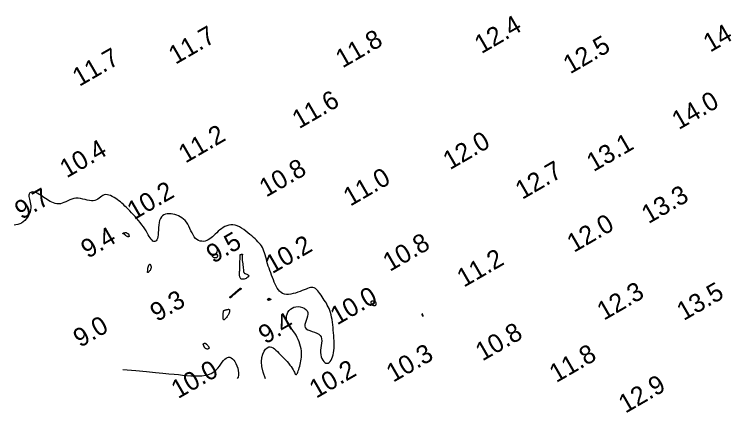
# Model space of a CAD drawing. Extents: x 3024098 to 3056816, y 418252 to 509144.
# Drawn here: x 3039736.7 to 3039928.7, y 418658.9 to 418766.6 of the extents above; entities that cross this region are included whole.
import ezdxf

# ---------------------------------------------------------------- set-up
doc = ezdxf.new("R2010")
doc.units = 0
doc.layers.add('V-CHAN-CONT-EL10', color=7, linetype='Continuous')
doc.layers.add('V-TOPO-SOUN-0911', color=7, linetype='Continuous')

msp = doc.modelspace()

# ---------------------------------------------------------------- linework, layer by layer
at = {"layer": 'V-CHAN-CONT-EL10'}
for points in [[(3039804.66, 418668.08), (3039804.01, 418669.81), (3039803.66, 418671.34), (3039803.54, 418672.66), (3039803.63, 418673.79), (3039803.87, 418674.73), (3039804.22, 418675.48), (3039804.63, 418676.05), (3039805.07, 418676.44), (3039805.49, 418676.65), (3039805.89, 418676.71), (3039806.28, 418676.64), (3039806.66, 418676.45), (3039807.05, 418676.17), (3039807.43, 418675.82), (3039807.83, 418675.42), (3039808.25, 418674.98), (3039808.68, 418674.53), (3039809.13, 418674.07), (3039809.58, 418673.61), (3039810.02, 418673.15), (3039810.45, 418672.68), (3039810.86, 418672.23), (3039811.23, 418671.77), (3039811.56, 418671.33), (3039811.83, 418670.91), (3039812.06, 418670.5), (3039812.26, 418670.14), (3039812.42, 418669.81), (3039812.56, 418669.54), (3039812.68, 418669.34), (3039812.79, 418669.22), (3039812.9, 418669.18), (3039813.01, 418669.23), (3039813.13, 418669.38), (3039813.25, 418669.59), (3039813.37, 418669.88), (3039813.49, 418670.22), (3039813.61, 418670.6), (3039813.74, 418671.02), (3039813.86, 418671.46), (3039813.98, 418671.92), (3039814.09, 418672.39), (3039814.19, 418672.88), (3039814.27, 418673.38), (3039814.33, 418673.9), (3039814.35, 418674.43), (3039814.35, 418674.99), (3039814.31, 418675.57), (3039814.22, 418676.17), (3039814.1, 418676.79), (3039813.93, 418677.41), (3039813.72, 418678.03), (3039813.49, 418678.64), (3039813.21, 418679.24), (3039812.91, 418679.81), (3039812.58, 418680.36), (3039812.23, 418680.86), (3039811.87, 418681.34), (3039811.51, 418681.79), (3039811.17, 418682.24), (3039810.87, 418682.67), (3039810.61, 418683.11), (3039810.41, 418683.57), (3039810.3, 418684.04), (3039810.27, 418684.54), (3039810.32, 418685.05), (3039810.46, 418685.56), (3039810.69, 418686.04), (3039810.98, 418686.49), (3039811.35, 418686.88), (3039811.79, 418687.19), (3039812.29, 418687.42), (3039812.85, 418687.55), (3039813.44, 418687.58), (3039814.03, 418687.51), (3039814.6, 418687.35), (3039815.11, 418687.12), (3039815.54, 418686.81), (3039815.86, 418686.43), (3039816.04, 418685.98), (3039816.07, 418685.48), (3039815.97, 418684.95), (3039815.79, 418684.39), (3039815.59, 418683.83), (3039815.39, 418683.28), (3039815.26, 418682.76), (3039815.23, 418682.29), (3039815.34, 418681.89), (3039815.64, 418681.56), (3039816.08, 418681.3), (3039816.63, 418681.07), (3039817.24, 418680.86), (3039817.87, 418680.66), (3039818.46, 418680.42), (3039818.99, 418680.14), (3039819.4, 418679.79), (3039819.65, 418679.36), (3039819.78, 418678.85), (3039819.81, 418678.29), (3039819.77, 418677.68), (3039819.68, 418677.05), (3039819.59, 418676.4), (3039819.52, 418675.76), (3039819.5, 418675.13), (3039819.55, 418674.54), (3039819.67, 418673.99), (3039819.85, 418673.5), (3039820.08, 418673.07), (3039820.35, 418672.72), (3039820.64, 418672.46), (3039820.94, 418672.29), (3039821.24, 418672.23), (3039821.54, 418672.29), (3039821.82, 418672.46), (3039822.09, 418672.73), (3039822.34, 418673.07), (3039822.56, 418673.5), (3039822.75, 418673.98), (3039822.91, 418674.52), (3039823.04, 418675.09), (3039823.12, 418675.7), (3039823.17, 418676.32), (3039823.19, 418676.97), (3039823.19, 418677.65), (3039823.16, 418678.33), (3039823.12, 418679.03), (3039823.06, 418679.75), (3039823, 418680.47), (3039822.94, 418681.2), (3039822.87, 418681.92), (3039822.79, 418682.64), (3039822.7, 418683.35), (3039822.6, 418684.04), (3039822.48, 418684.71), (3039822.35, 418685.34), (3039822.19, 418685.94), (3039822, 418686.51), (3039821.79, 418687.03), (3039821.57, 418687.53), (3039821.32, 418688), (3039821.06, 418688.46), (3039820.79, 418688.9), (3039820.51, 418689.34), (3039820.22, 418689.78), (3039819.93, 418690.23), (3039819.63, 418690.67), (3039819.33, 418691.1), (3039819.03, 418691.5), (3039818.72, 418691.86), (3039818.41, 418692.18), (3039818.09, 418692.43), (3039817.77, 418692.61), (3039817.45, 418692.72), (3039817.12, 418692.74), (3039816.77, 418692.71), (3039816.4, 418692.62), (3039816, 418692.48), (3039815.57, 418692.31), (3039815.09, 418692.11), (3039814.57, 418691.89), (3039814, 418691.67), (3039813.39, 418691.45), (3039812.76, 418691.24), (3039812.11, 418691.07), (3039811.47, 418690.94), (3039810.85, 418690.86), (3039810.27, 418690.86), (3039809.73, 418690.94), (3039809.25, 418691.12), (3039808.82, 418691.38), (3039808.44, 418691.71), (3039808.1, 418692.12), (3039807.8, 418692.58), (3039807.51, 418693.09), (3039807.25, 418693.64), (3039806.99, 418694.21), (3039806.74, 418694.8), (3039806.49, 418695.41), (3039806.25, 418696.03), (3039806.02, 418696.66), (3039805.79, 418697.29), (3039805.58, 418697.92), (3039805.38, 418698.54), (3039805.19, 418699.17), (3039805.01, 418699.78), (3039804.85, 418700.38), (3039804.69, 418700.97), (3039804.53, 418701.53), (3039804.37, 418702.08), (3039804.19, 418702.6), (3039803.99, 418703.09), (3039803.77, 418703.55), (3039803.52, 418703.97), (3039803.24, 418704.37), (3039802.93, 418704.75), (3039802.58, 418705.12), (3039802.21, 418705.49), (3039801.8, 418705.86), (3039801.37, 418706.25), (3039800.89, 418706.66), (3039800.39, 418707.09), (3039799.86, 418707.54), (3039799.3, 418707.99), (3039798.73, 418708.42), (3039798.15, 418708.82), (3039797.56, 418709.15), (3039796.97, 418709.42), (3039796.38, 418709.61), (3039795.81, 418709.69), (3039795.25, 418709.68), (3039794.7, 418709.59), (3039794.16, 418709.43), (3039793.65, 418709.21), (3039793.16, 418708.94), (3039792.69, 418708.62), (3039792.25, 418708.28), (3039791.83, 418707.92), (3039791.44, 418707.54), (3039791.06, 418707.17), (3039790.69, 418706.8), (3039790.32, 418706.46), (3039789.94, 418706.13), (3039789.56, 418705.85), (3039789.15, 418705.6), (3039788.73, 418705.41), (3039788.29, 418705.28), (3039787.83, 418705.21), (3039787.38, 418705.22), (3039786.94, 418705.29), (3039786.51, 418705.45), (3039786.1, 418705.69), (3039785.72, 418706.02), (3039785.38, 418706.44), (3039785.07, 418706.94), (3039784.77, 418707.49), (3039784.48, 418708.08), (3039784.2, 418708.68), (3039783.91, 418709.28), (3039783.6, 418709.85), (3039783.26, 418710.37), (3039782.89, 418710.84), (3039782.48, 418711.23), (3039782.05, 418711.57), (3039781.59, 418711.86), (3039781.12, 418712.09), (3039780.62, 418712.28), (3039780.12, 418712.43), (3039779.61, 418712.54), (3039779.1, 418712.61), (3039778.59, 418712.64), (3039778.09, 418712.61), (3039777.63, 418712.52), (3039777.19, 418712.37), (3039776.81, 418712.13), (3039776.48, 418711.81), (3039776.21, 418711.39), (3039776.01, 418710.87), (3039775.88, 418710.27), (3039775.79, 418709.61), (3039775.73, 418708.93), (3039775.69, 418708.24), (3039775.65, 418707.58), (3039775.6, 418706.97), (3039775.52, 418706.43), (3039775.41, 418705.98), (3039775.26, 418705.64), (3039775.09, 418705.39), (3039774.89, 418705.23), (3039774.67, 418705.17), (3039774.43, 418705.19), (3039774.19, 418705.3), (3039773.95, 418705.49), (3039773.71, 418705.77), (3039773.46, 418706.12), (3039773.21, 418706.53), (3039772.94, 418706.99), (3039772.66, 418707.49), (3039772.35, 418708.03), (3039772.01, 418708.58), (3039771.64, 418709.15), (3039771.23, 418709.72), (3039770.79, 418710.28), (3039770.33, 418710.84), (3039769.85, 418711.39), (3039769.36, 418711.93), (3039768.87, 418712.45), (3039768.38, 418712.96), (3039767.92, 418713.44), (3039767.47, 418713.9), (3039767.04, 418714.33), (3039766.63, 418714.74), (3039766.22, 418715.14), (3039765.81, 418715.51), (3039765.41, 418715.86), (3039764.99, 418716.2), (3039764.57, 418716.52), (3039764.13, 418716.83), (3039763.68, 418717.11), (3039763.22, 418717.36), (3039762.76, 418717.57), (3039762.31, 418717.72), (3039761.88, 418717.82), (3039761.46, 418717.84), (3039761.06, 418717.79), (3039760.69, 418717.65), (3039760.35, 418717.44), (3039760.01, 418717.19), (3039759.67, 418716.92), (3039759.31, 418716.66), (3039758.94, 418716.43), (3039758.54, 418716.26), (3039758.09, 418716.16), (3039757.59, 418716.15), (3039757.04, 418716.22), (3039756.47, 418716.35), (3039755.87, 418716.49), (3039755.25, 418716.65), (3039754.63, 418716.78), (3039754.01, 418716.86), (3039753.4, 418716.87), (3039752.81, 418716.79), (3039752.25, 418716.63), (3039751.7, 418716.42), (3039751.17, 418716.19), (3039750.66, 418715.94), (3039750.15, 418715.72), (3039749.67, 418715.52), (3039749.19, 418715.39), (3039748.72, 418715.34), (3039748.25, 418715.36), (3039747.8, 418715.45), (3039747.35, 418715.59), (3039746.9, 418715.78), (3039746.46, 418716.01), (3039746.02, 418716.26), (3039745.58, 418716.54), (3039745.15, 418716.83), (3039744.71, 418717.11), (3039744.29, 418717.4), (3039743.87, 418717.67), (3039743.46, 418717.91), (3039743.07, 418718.13), (3039742.7, 418718.31), (3039742.34, 418718.45), (3039742, 418718.53), (3039741.69, 418718.56), (3039741.42, 418718.53), (3039741.17, 418718.46), (3039740.97, 418718.34), (3039740.82, 418718.16), (3039740.71, 418717.95), (3039740.67, 418717.68), (3039740.68, 418717.37), (3039740.73, 418717.02), (3039740.82, 418716.63), (3039740.92, 418716.21), (3039741.02, 418715.76), (3039741.1, 418715.28), (3039741.16, 418714.79), (3039741.16, 418714.28), (3039741.11, 418713.76), (3039740.99, 418713.23), (3039740.82, 418712.71), (3039740.59, 418712.2), (3039740.31, 418711.71), (3039739.98, 418711.26), (3039739.6, 418710.84), (3039739.17, 418710.48), (3039738.7, 418710.16), (3039738.21, 418709.92), (3039737.7, 418709.74), (3039737.19, 418709.64), (3039736.71, 418709.62)], [(3039766.03, 418670.54), (3039769.57, 418670.25), (3039772.5, 418670), (3039774.91, 418669.78), (3039776.89, 418669.59), (3039778.53, 418669.43), (3039779.9, 418669.29), (3039781.1, 418669.17), (3039782.22, 418669.05), (3039783.31, 418668.96), (3039784.4, 418668.88), (3039785.46, 418668.83), (3039786.48, 418668.83), (3039787.46, 418668.89), (3039788.37, 418669.02), (3039789.21, 418669.22), (3039789.97, 418669.52), (3039790.63, 418669.92), (3039791.21, 418670.4), (3039791.71, 418670.93), (3039792.15, 418671.48), (3039792.56, 418672.03), (3039792.92, 418672.55), (3039793.27, 418673.01), (3039793.61, 418673.4), (3039793.96, 418673.67), (3039794.31, 418673.84), (3039794.66, 418673.9), (3039795.01, 418673.86), (3039795.36, 418673.72), (3039795.69, 418673.48), (3039796.02, 418673.13), (3039796.33, 418672.7), (3039796.62, 418672.17), (3039796.88, 418671.57), (3039797.1, 418670.94), (3039797.25, 418670.29), (3039797.33, 418669.65), (3039797.32, 418669.06), (3039797.21, 418668.53), (3039796.97, 418668.1)]]:
    msp.add_lwpolyline(points, dxfattribs=at)
for points in [[(3039766.08, 418707.42), (3039766.15, 418707.45), (3039766.24, 418707.48), (3039766.35, 418707.51), (3039766.47, 418707.53), (3039766.59, 418707.55), (3039766.7, 418707.56), (3039766.8, 418707.57), (3039766.89, 418707.57), (3039766.96, 418707.56), (3039767.02, 418707.54), (3039767.06, 418707.53), (3039767.11, 418707.51), (3039767.15, 418707.49), (3039767.18, 418707.46), (3039767.22, 418707.44), (3039767.27, 418707.42), (3039767.31, 418707.4), (3039767.37, 418707.37), (3039767.42, 418707.34), (3039767.47, 418707.3), (3039767.52, 418707.26), (3039767.58, 418707.2), (3039767.62, 418707.12), (3039767.67, 418707.03), (3039767.7, 418706.93), (3039767.73, 418706.83), (3039767.75, 418706.73), (3039767.76, 418706.63), (3039767.75, 418706.54), (3039767.72, 418706.48), (3039767.67, 418706.43), (3039767.6, 418706.41), (3039767.52, 418706.42), (3039767.42, 418706.45), (3039767.31, 418706.49), (3039767.21, 418706.55), (3039767.1, 418706.61), (3039767, 418706.68), (3039766.91, 418706.74), (3039766.84, 418706.8), (3039766.77, 418706.86), (3039766.72, 418706.91), (3039766.68, 418706.96), (3039766.63, 418707.01), (3039766.58, 418707.05), (3039766.53, 418707.09), (3039766.47, 418707.13), (3039766.4, 418707.16), (3039766.32, 418707.2), (3039766.24, 418707.23), (3039766.17, 418707.26), (3039766.1, 418707.3), (3039766.06, 418707.33), (3039766.04, 418707.36), (3039766.04, 418707.39)], [(3039790.54, 418701.53), (3039790.65, 418701.57), (3039790.78, 418701.6), (3039790.91, 418701.63), (3039791.04, 418701.64), (3039791.16, 418701.65), (3039791.28, 418701.66), (3039791.38, 418701.66), (3039791.46, 418701.65), (3039791.52, 418701.64), (3039791.57, 418701.63), (3039791.6, 418701.62), (3039791.62, 418701.61), (3039791.64, 418701.6), (3039791.65, 418701.58), (3039791.65, 418701.57), (3039791.66, 418701.56), (3039791.66, 418701.55), (3039791.66, 418701.54), (3039791.66, 418701.53), (3039791.66, 418701.5), (3039791.66, 418701.47), (3039791.66, 418701.43), (3039791.65, 418701.38), (3039791.65, 418701.3), (3039791.64, 418701.22), (3039791.62, 418701.14), (3039791.6, 418701.05), (3039791.56, 418700.96), (3039791.51, 418700.88), (3039791.45, 418700.81), (3039791.37, 418700.76), (3039791.27, 418700.73), (3039791.15, 418700.72), (3039791.02, 418700.72), (3039790.9, 418700.74), (3039790.77, 418700.77), (3039790.64, 418700.82), (3039790.53, 418700.87), (3039790.44, 418700.93), (3039790.36, 418701), (3039790.31, 418701.07), (3039790.28, 418701.15), (3039790.27, 418701.22), (3039790.28, 418701.3), (3039790.31, 418701.37), (3039790.37, 418701.43), (3039790.45, 418701.49)], [(3039797.59, 418696.14), (3039797.59, 418696.25), (3039797.59, 418696.37), (3039797.59, 418696.49), (3039797.6, 418696.64), (3039797.61, 418696.82), (3039797.62, 418697.05), (3039797.64, 418697.35), (3039797.65, 418697.7), (3039797.67, 418698.11), (3039797.68, 418698.55), (3039797.7, 418699.01), (3039797.71, 418699.47), (3039797.72, 418699.91), (3039797.73, 418700.31), (3039797.75, 418700.65), (3039797.75, 418700.93), (3039797.76, 418701.14), (3039797.77, 418701.29), (3039797.77, 418701.4), (3039797.77, 418701.47), (3039797.78, 418701.51), (3039797.78, 418701.53), (3039797.78, 418701.55), (3039797.78, 418701.55), (3039797.78, 418701.56), (3039797.79, 418701.57), (3039797.79, 418701.57), (3039797.79, 418701.58), (3039797.79, 418701.58), (3039797.79, 418701.59), (3039797.79, 418701.6), (3039797.79, 418701.6), (3039797.8, 418701.61), (3039797.81, 418701.62), (3039797.82, 418701.63), (3039797.84, 418701.64), (3039797.86, 418701.65), (3039797.9, 418701.67), (3039797.94, 418701.68), (3039798, 418701.69), (3039798.06, 418701.71), (3039798.13, 418701.72), (3039798.19, 418701.73), (3039798.25, 418701.74), (3039798.31, 418701.74), (3039798.35, 418701.73), (3039798.38, 418701.72), (3039798.39, 418701.7), (3039798.38, 418701.67), (3039798.36, 418701.61), (3039798.34, 418701.53), (3039798.32, 418701.4), (3039798.3, 418701.23), (3039798.29, 418701.02), (3039798.29, 418700.74), (3039798.31, 418700.4), (3039798.35, 418700.01), (3039798.4, 418699.6), (3039798.45, 418699.16), (3039798.51, 418698.73), (3039798.56, 418698.31), (3039798.61, 418697.93), (3039798.64, 418697.6), (3039798.67, 418697.33), (3039798.68, 418697.12), (3039798.7, 418696.96), (3039798.72, 418696.84), (3039798.76, 418696.75), (3039798.82, 418696.68), (3039798.9, 418696.62), (3039799.02, 418696.56), (3039799.17, 418696.5), (3039799.35, 418696.43), (3039799.55, 418696.35), (3039799.73, 418696.26), (3039799.89, 418696.16), (3039800.01, 418696.04), (3039800.08, 418695.92), (3039800.07, 418695.79), (3039799.99, 418695.64), (3039799.83, 418695.49), (3039799.62, 418695.35), (3039799.37, 418695.21), (3039799.1, 418695.1), (3039798.82, 418695.01), (3039798.56, 418694.96), (3039798.32, 418694.96), (3039798.13, 418695), (3039797.97, 418695.1), (3039797.85, 418695.22), (3039797.76, 418695.37), (3039797.69, 418695.53), (3039797.65, 418695.7), (3039797.62, 418695.86), (3039797.6, 418696.01)], [(3039772.86, 418697.71), (3039772.86, 418697.79), (3039772.86, 418697.87), (3039772.86, 418697.93), (3039772.86, 418698), (3039772.86, 418698.07), (3039772.87, 418698.15), (3039772.89, 418698.23), (3039772.92, 418698.34), (3039772.96, 418698.45), (3039773.01, 418698.57), (3039773.06, 418698.69), (3039773.12, 418698.8), (3039773.18, 418698.89), (3039773.25, 418698.96), (3039773.31, 418699.01), (3039773.37, 418699.02), (3039773.43, 418699), (3039773.48, 418698.96), (3039773.53, 418698.89), (3039773.57, 418698.81), (3039773.61, 418698.71), (3039773.64, 418698.61), (3039773.66, 418698.49), (3039773.68, 418698.38), (3039773.69, 418698.27), (3039773.69, 418698.15), (3039773.68, 418698.03), (3039773.65, 418697.91), (3039773.62, 418697.78), (3039773.56, 418697.65), (3039773.5, 418697.51), (3039773.41, 418697.37), (3039773.31, 418697.23), (3039773.21, 418697.1), (3039773.11, 418696.98), (3039773.01, 418696.88), (3039772.92, 418696.81), (3039772.84, 418696.77), (3039772.79, 418696.76), (3039772.75, 418696.8), (3039772.74, 418696.87), (3039772.74, 418696.97), (3039772.75, 418697.09), (3039772.78, 418697.22), (3039772.8, 418697.36), (3039772.83, 418697.49), (3039772.85, 418697.61)], [(3039795.07, 418689.93), (3039795.05, 418689.95), (3039795.04, 418689.97), (3039795.02, 418689.99), (3039795.01, 418690.02), (3039795, 418690.04), (3039795, 418690.07), (3039795, 418690.1), (3039795, 418690.13), (3039795.01, 418690.15), (3039795.02, 418690.18), (3039795.04, 418690.2), (3039795.05, 418690.22), (3039795.07, 418690.24), (3039795.08, 418690.25), (3039795.1, 418690.26), (3039795.11, 418690.27), (3039795.13, 418690.28), (3039795.15, 418690.29), (3039795.19, 418690.32), (3039795.25, 418690.36), (3039795.33, 418690.43), (3039795.44, 418690.52), (3039795.59, 418690.65), (3039795.77, 418690.8), (3039795.98, 418690.99), (3039796.22, 418691.2), (3039796.46, 418691.41), (3039796.71, 418691.62), (3039796.94, 418691.83), (3039797.16, 418692.02), (3039797.34, 418692.18), (3039797.49, 418692.31), (3039797.61, 418692.4), (3039797.69, 418692.47), (3039797.76, 418692.51), (3039797.81, 418692.54), (3039797.84, 418692.54), (3039797.87, 418692.54), (3039797.9, 418692.53), (3039797.93, 418692.51), (3039797.96, 418692.49), (3039798, 418692.46), (3039798.03, 418692.44), (3039798.06, 418692.42), (3039798.08, 418692.39), (3039798.09, 418692.37), (3039798.1, 418692.35), (3039798.09, 418692.33), (3039798.06, 418692.32), (3039798.02, 418692.29), (3039797.96, 418692.26), (3039797.88, 418692.21), (3039797.76, 418692.14), (3039797.62, 418692.04), (3039797.45, 418691.91), (3039797.25, 418691.75), (3039797.03, 418691.56), (3039796.78, 418691.36), (3039796.53, 418691.14), (3039796.29, 418690.93), (3039796.05, 418690.72), (3039795.83, 418690.53), (3039795.64, 418690.36), (3039795.49, 418690.22), (3039795.37, 418690.12), (3039795.28, 418690.04), (3039795.21, 418689.98), (3039795.17, 418689.95), (3039795.13, 418689.93), (3039795.11, 418689.92), (3039795.09, 418689.92)], [(3039805.18, 418689.46), (3039805.16, 418689.48), (3039805.14, 418689.5), (3039805.12, 418689.52), (3039805.11, 418689.54), (3039805.09, 418689.56), (3039805.09, 418689.58), (3039805.09, 418689.59), (3039805.1, 418689.6), (3039805.11, 418689.6), (3039805.14, 418689.61), (3039805.17, 418689.61), (3039805.2, 418689.62), (3039805.23, 418689.62), (3039805.26, 418689.63), (3039805.3, 418689.64), (3039805.33, 418689.66), (3039805.36, 418689.68), (3039805.39, 418689.7), (3039805.42, 418689.72), (3039805.45, 418689.74), (3039805.47, 418689.77), (3039805.49, 418689.78), (3039805.51, 418689.8), (3039805.53, 418689.81), (3039805.55, 418689.82), (3039805.57, 418689.82), (3039805.59, 418689.82), (3039805.62, 418689.81), (3039805.65, 418689.8), (3039805.68, 418689.78), (3039805.72, 418689.76), (3039805.77, 418689.74), (3039805.83, 418689.71), (3039805.88, 418689.68), (3039805.93, 418689.65), (3039805.98, 418689.62), (3039806.01, 418689.59), (3039806.03, 418689.55), (3039806.03, 418689.51), (3039806.01, 418689.48), (3039805.97, 418689.44), (3039805.92, 418689.41), (3039805.85, 418689.37), (3039805.78, 418689.34), (3039805.71, 418689.32), (3039805.64, 418689.29), (3039805.57, 418689.28), (3039805.52, 418689.27), (3039805.47, 418689.26), (3039805.43, 418689.26), (3039805.4, 418689.26), (3039805.38, 418689.27), (3039805.35, 418689.28), (3039805.34, 418689.29), (3039805.32, 418689.3), (3039805.31, 418689.32), (3039805.29, 418689.33), (3039805.28, 418689.35), (3039805.27, 418689.36), (3039805.25, 418689.38), (3039805.24, 418689.4), (3039805.22, 418689.42), (3039805.21, 418689.43)], [(3039833.85, 418687.89), (3039833.92, 418687.88), (3039834, 418687.88), (3039834.08, 418687.87), (3039834.15, 418687.88), (3039834.22, 418687.89), (3039834.28, 418687.9), (3039834.34, 418687.92), (3039834.39, 418687.95), (3039834.43, 418687.98), (3039834.46, 418688.01), (3039834.49, 418688.05), (3039834.51, 418688.1), (3039834.53, 418688.15), (3039834.54, 418688.2), (3039834.54, 418688.26), (3039834.54, 418688.33), (3039834.53, 418688.39), (3039834.52, 418688.46), (3039834.51, 418688.53), (3039834.49, 418688.6), (3039834.46, 418688.67), (3039834.44, 418688.73), (3039834.4, 418688.79), (3039834.37, 418688.85), (3039834.33, 418688.9), (3039834.28, 418688.94), (3039834.24, 418688.98), (3039834.19, 418689.01), (3039834.13, 418689.03), (3039834.07, 418689.05), (3039834.01, 418689.07), (3039833.94, 418689.07), (3039833.87, 418689.08), (3039833.79, 418689.08), (3039833.72, 418689.07), (3039833.64, 418689.07), (3039833.57, 418689.06), (3039833.5, 418689.04), (3039833.43, 418689.03), (3039833.36, 418689.01), (3039833.29, 418688.99), (3039833.24, 418688.97), (3039833.19, 418688.94), (3039833.14, 418688.91), (3039833.1, 418688.87), (3039833.08, 418688.83), (3039833.06, 418688.78), (3039833.06, 418688.72), (3039833.06, 418688.66), (3039833.08, 418688.6), (3039833.1, 418688.53), (3039833.13, 418688.46), (3039833.17, 418688.39), (3039833.21, 418688.32), (3039833.26, 418688.25), (3039833.31, 418688.19), (3039833.37, 418688.14), (3039833.43, 418688.09), (3039833.49, 418688.04), (3039833.55, 418688), (3039833.62, 418687.96), (3039833.69, 418687.93), (3039833.77, 418687.91)], [(3039794.38, 418685.09), (3039794.23, 418684.86), (3039794.06, 418684.63), (3039793.89, 418684.41), (3039793.72, 418684.22), (3039793.56, 418684.07), (3039793.43, 418683.98), (3039793.31, 418683.98), (3039793.23, 418684.07), (3039793.18, 418684.23), (3039793.16, 418684.46), (3039793.15, 418684.73), (3039793.16, 418685.02), (3039793.18, 418685.32), (3039793.2, 418685.6), (3039793.22, 418685.85), (3039793.24, 418686.05), (3039793.25, 418686.2), (3039793.27, 418686.32), (3039793.28, 418686.4), (3039793.3, 418686.46), (3039793.33, 418686.5), (3039793.36, 418686.53), (3039793.41, 418686.55), (3039793.47, 418686.57), (3039793.54, 418686.59), (3039793.63, 418686.62), (3039793.73, 418686.64), (3039793.83, 418686.67), (3039793.94, 418686.69), (3039794.05, 418686.72), (3039794.16, 418686.75), (3039794.27, 418686.78), (3039794.38, 418686.8), (3039794.48, 418686.82), (3039794.58, 418686.83), (3039794.67, 418686.83), (3039794.75, 418686.82), (3039794.81, 418686.79), (3039794.86, 418686.75), (3039794.89, 418686.68), (3039794.9, 418686.6), (3039794.91, 418686.51), (3039794.9, 418686.41), (3039794.89, 418686.3), (3039794.87, 418686.2), (3039794.86, 418686.1), (3039794.84, 418686.02), (3039794.83, 418685.95), (3039794.82, 418685.89), (3039794.8, 418685.83), (3039794.78, 418685.76), (3039794.74, 418685.68), (3039794.69, 418685.58), (3039794.61, 418685.45), (3039794.51, 418685.29)], [(3039847.23, 418684.93), (3039847.24, 418684.95), (3039847.25, 418684.98), (3039847.24, 418685.02), (3039847.23, 418685.07), (3039847.22, 418685.12), (3039847.2, 418685.18), (3039847.18, 418685.25), (3039847.16, 418685.31), (3039847.14, 418685.36), (3039847.12, 418685.42), (3039847.09, 418685.47), (3039847.07, 418685.51), (3039847.05, 418685.54), (3039847.02, 418685.57), (3039847, 418685.58), (3039846.97, 418685.58), (3039846.94, 418685.57), (3039846.92, 418685.55), (3039846.9, 418685.52), (3039846.89, 418685.48), (3039846.89, 418685.43), (3039846.89, 418685.38), (3039846.9, 418685.32), (3039846.93, 418685.26), (3039846.97, 418685.19), (3039847.01, 418685.13), (3039847.05, 418685.07), (3039847.1, 418685.02), (3039847.14, 418684.98), (3039847.18, 418684.95), (3039847.21, 418684.93)], [(3039787.99, 418676.87), (3039787.96, 418676.95), (3039787.93, 418677.03), (3039787.9, 418677.1), (3039787.87, 418677.17), (3039787.85, 418677.22), (3039787.83, 418677.28), (3039787.82, 418677.32), (3039787.81, 418677.35), (3039787.8, 418677.38), (3039787.8, 418677.41), (3039787.8, 418677.42), (3039787.81, 418677.44), (3039787.82, 418677.46), (3039787.83, 418677.48), (3039787.86, 418677.5), (3039787.89, 418677.53), (3039787.92, 418677.55), (3039787.96, 418677.58), (3039788.01, 418677.61), (3039788.05, 418677.64), (3039788.09, 418677.67), (3039788.14, 418677.69), (3039788.18, 418677.7), (3039788.21, 418677.71), (3039788.25, 418677.71), (3039788.28, 418677.71), (3039788.31, 418677.7), (3039788.34, 418677.68), (3039788.36, 418677.67), (3039788.39, 418677.65), (3039788.42, 418677.62), (3039788.45, 418677.6), (3039788.48, 418677.57), (3039788.52, 418677.53), (3039788.56, 418677.49), (3039788.61, 418677.44), (3039788.67, 418677.38), (3039788.74, 418677.31), (3039788.82, 418677.22), (3039788.91, 418677.12), (3039789.01, 418677.01), (3039789.11, 418676.9), (3039789.2, 418676.78), (3039789.28, 418676.66), (3039789.35, 418676.54), (3039789.38, 418676.43), (3039789.38, 418676.34), (3039789.35, 418676.26), (3039789.29, 418676.2), (3039789.2, 418676.15), (3039789.09, 418676.12), (3039788.96, 418676.1), (3039788.84, 418676.1), (3039788.71, 418676.12), (3039788.59, 418676.15), (3039788.49, 418676.2), (3039788.39, 418676.26), (3039788.31, 418676.34), (3039788.24, 418676.42), (3039788.18, 418676.51), (3039788.12, 418676.6), (3039788.08, 418676.69), (3039788.03, 418676.78)]]:
    msp.add_lwpolyline(points, close=True, dxfattribs=at)

# ---------------------------------------------------------------- texts
at = {"layer": 'V-TOPO-SOUN-0911'}
for s, p in [('12.4 ', (3039862.97, 418755.81)), ('14.4 ', (3039924.78, 418756.21)), ('11.7 ', (3039780.29, 418752.93)), ('11.8 ', (3039825.43, 418751.94)), ('12.5 ', (3039886.94, 418750.34)), ('11.7 ', (3039754.31, 418746.96)), ('11.6 ', (3039813.69, 418735.51)), ('14.0 ', (3039916.3, 418735.27)), ('11.2 ', (3039782.98, 418726.22)), ('12.0 ', (3039854.45, 418724.42)), ('13.1 ', (3039893.26, 418723.91)), ('10.4 ', (3039750.89, 418722.22)), ('10.8 ', (3039804.8, 418717.03)), ('12.7 ', (3039873.99, 418716.41)), ('11.0 ', (3039827.52, 418714.57)), ('10.2 ', (3039769.1, 418710.9)), ('13.3 ', (3039908.11, 418709.85)), ('9.7', (3039738.69, 418710.97)), ('12.0 ', (3039887.95, 418702.07)), ('9.4', (3039756.6, 418700.47)), ('9.5', (3039790.48, 418699.13)), ('10.2 ', (3039806.44, 418696.33)), ('10.8 ', (3039838.2, 418696.92)), ('11.2 ', (3039858.21, 418692.66)), ('12.3 ', (3039896.07, 418683.73)), ('13.5 ', (3039917.62, 418683.64)), ('9.3', (3039775.3, 418683.35)), ('10.0 ', (3039823.98, 418682.45)), ('9.4', (3039804.57, 418677.31)), ('9.0', (3039754.52, 418676.39)), ('10.8 ', (3039863.23, 418672.71)), ('10.3 ', (3039839.12, 418666.97)), ('11.8 ', (3039883.18, 418666.87)), ('10.0 ', (3039781, 418662.54)), ('10.2 ', (3039818.32, 418662.64)), ('12.9 ', (3039901.88, 418658.6))]:
    msp.add_text(s, height=5, rotation=30, dxfattribs=at).set_placement(p)

doc.saveas('drawing.dxf')
